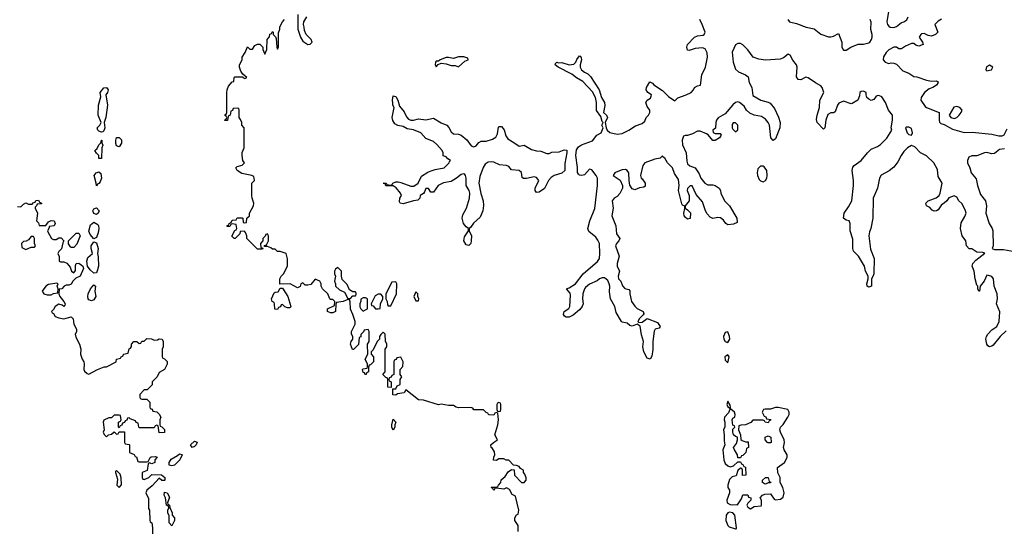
# Model space of a CAD drawing. Header units: inches. Extents: x 2601682 to 2755810, y 449311 to 584050.
# Tile 356 of 505: x 2700120 to 2707948, y 513379 to 517428. Entities that reach past the tile are written whole.
import ezdxf

# ---------------------------------------------------------------- set-up
doc = ezdxf.new("R2010")
doc.units = ezdxf.units.IN
doc.header["$MEASUREMENT"] = 0
doc.layers.add('C7501', color=7, linetype='Continuous')

msp = doc.modelspace()

# ---------------------------------------------------------------- linework, layer by layer
at = {"layer": 'C7501', "color": 2}
for points, elevation in [([(2702332, 517470), (2702332.7, 517352.7), (2702351.3, 517290), (2702370, 517258), (2702410, 517232), (2702430, 517234), (2702446, 517250), (2702438, 517270), (2702398, 517310), (2702383.1, 517343.1), (2702382, 517370), (2702375.3, 517390), (2702378, 517410), (2702402, 517450)], 6), ([(2707030.5, 517510), (2707014.8, 517410), (2707018.8, 517390), (2707030, 517376), (2707042, 517370), (2707070, 517367.3), (2707090, 517374.8), (2707130, 517404.7), (2707150, 517411), (2707172.9, 517427.1), (2707184, 517450)], 2), ([(2704082, 513362), (2704082, 513410), (2704058, 513450), (2704058, 513470), (2704070, 513494), (2704082, 513498), (2704088, 513530), (2704062, 513642), (2704036.4, 513656.4), (2704014, 513694), (2703990, 513708), (2703970, 513698), (2703910, 513706), (2703898, 513702), (2703890, 513688), (2703882, 513702), (2703868, 513710), (2703870, 513714), (2703910, 513714), (2703922, 513718), (2703926, 513730), (2703946, 513750), (2703948.9, 513771.1), (2703980.4, 513799.6), (2704003.1, 513836.9), (2704030, 513854), (2704052.7, 513852.7), (2704054, 513810), (2704110, 513752), (2704130, 513752), (2704148, 513770), (2704147.3, 513787.3), (2704136.4, 513816.4), (2704126, 513830), (2704126, 513850), (2704102, 513862), (2704090, 513878), (2704070, 513886), (2704047.3, 513887.3), (2704010, 513928), (2703988.9, 513928.9), (2703970, 513938), (2703930, 513938), (2703910, 513926), (2703888, 513928), (2703888.9, 513951.1), (2703898, 513970), (2703894.6, 513994.6), (2703880.4, 514020.4), (2703868.7, 514028.7), (2703866, 514050), (2703886, 514070), (2703918, 514090), (2703898, 514130), (2703922, 514210), (2703928, 514250), (2703922, 514302), (2703910, 514306), (2703898, 514302), (2703890, 514286), (2703852.7, 514287.3), (2703846, 514290), (2703842, 514302), (2703830, 514306), (2703807.3, 514327.3), (2703730, 514328), (2703722, 514342), (2703707.3, 514347.3), (2703610, 514344), (2703589.3, 514349.3), (2703570, 514362), (2703530, 514362), (2703470, 514374), (2703449.1, 514369.1), (2703330, 514404), (2703290, 514408.7), (2703190, 514486), (2703176, 514464), (2703124.7, 514455.3), (2703110, 514446), (2703087.3, 514447.3), (2703086, 514494), (2703110, 514494), (2703122, 514518), (2703146, 514530), (2703146, 514570), (2703158, 514590), (2703146, 514610), (2703146, 514650), (2703167.3, 514672.7), (2703168, 514710), (2703150, 514746), (2703118, 514742), (2703112.7, 514727.3), (2703098, 514722), (2703094, 514710), (2703094, 514610), (2703078, 514602), (2703072.7, 514587.3), (2703058, 514582), (2703054, 514570), (2703058, 514558), (2703074, 514550), (2703074, 514506), (2703047.3, 514507.3), (2703046, 514570), (2703042, 514582), (2703030, 514586), (2703008, 514610), (2703026, 514630), (2703026, 514810), (2703038, 514830), (2703038, 514850), (2703027.3, 514872.7), (2703026, 514930), (2703010, 514946), (2702990, 514926), (2702982, 514910), (2702982, 514890), (2702962, 514870), (2702930, 514806), (2702914, 514790), (2702914, 514770), (2702932, 514750), (2702932, 514710), (2702910, 514686), (2702898, 514682), (2702892.7, 514667.3), (2702892, 514630), (2702878, 514622), (2702874, 514610), (2702868.4, 514608.4), (2702862, 514622), (2702850, 514626), (2702846, 514650), (2702850, 514654), (2702882, 514658), (2702886, 514670), (2702886, 514690), (2702868, 514730), (2702888, 514770), (2702886, 514850), (2702898, 514870), (2702898, 514950), (2702890, 514966), (2702858, 514962), (2702852.7, 514947.3), (2702832.7, 514927.3), (2702831.6, 514908.4), (2702818, 514902), (2702812.7, 514847.3), (2702772.7, 514807.3), (2702767.3, 514807.3), (2702749.2, 514849.2), (2702755.3, 514870), (2702768, 514890), (2702768, 514910), (2702758, 514930), (2702758, 514950), (2702788, 515010), (2702788, 515030), (2702770, 515086), (2702748.9, 515128.9), (2702747.3, 515187.3), (2702742, 515202), (2702730, 515206), (2702691.6, 515188.4), (2702638, 515182), (2702632.7, 515167.3), (2702631.6, 515108.4), (2702610, 515098), (2702590, 515098), (2702568, 515110), (2702568, 515130), (2702622, 515158), (2702626, 515190), (2702610, 515206), (2702590, 515206), (2702586, 515210), (2702568.9, 515248.9), (2702528, 515290), (2702518, 515310), (2702518, 515330), (2702506, 515350), (2702470, 515366), (2702436, 515324), (2702410, 515318), (2702390, 515318), (2702370, 515338), (2702354, 515330), (2702351.1, 515308.9), (2702330, 515298), (2702270, 515328.7), (2702187.3, 515327.3), (2702188, 515370), (2702198, 515390), (2702218, 515410), (2702248.7, 515470), (2702248.9, 515528.9), (2702238, 515570), (2702190, 515586), (2702170, 515586), (2702150, 515606), (2702130, 515606), (2702116.4, 515616.4), (2702090, 515626), (2702066, 515626), (2702067.3, 515632.7), (2702082, 515638), (2702098, 515670), (2702098, 515710), (2702090, 515726), (2702078, 515722), (2702072.7, 515707.3), (2702054, 515690), (2702054, 515670), (2702034, 515650), (2702038, 515618), (2702054, 515614), (2702054, 515610), (2702050, 515606), (2702010, 515606), (2701926, 515690), (2701926, 515710), (2701916.4, 515736.4), (2701907.3, 515747.3), (2701874, 515746), (2701870, 515726), (2701834, 515690), (2701826, 515690), (2701807.3, 515707.3), (2701830, 515754), (2701842, 515758), (2701846, 515770), (2701842, 515802), (2701810, 515806), (2701798, 515802), (2701790, 515786), (2701770, 515786), (2701766, 515790), (2701782, 515798), (2701786, 515810), (2701802, 515818), (2701810, 515834), (2701842, 515838), (2701850, 515854), (2701890, 515854), (2701894, 515850), (2701898, 515818), (2701910, 515814), (2701922, 515818), (2701926, 515850), (2701946, 515870), (2701946, 515890), (2701978, 515950), (2701982, 515970), (2701968, 516010), (2701966, 516030), (2701966, 516130), (2701986, 516150), (2701982, 516182), (2701966, 516190), (2701887.3, 516207.3), (2701848, 516230), (2701838, 516250), (2701850, 516262), (2701890, 516272), (2701908, 516290), (2701895.3, 516310), (2701888, 516350), (2701888.4, 516371.6), (2701906, 516410), (2701906, 516570), (2701886, 516590), (2701886, 516610), (2701876.4, 516636.4), (2701866, 516650), (2701866, 516710), (2701862, 516722), (2701850, 516726), (2701818, 516722), (2701812.7, 516707.3), (2701798, 516702), (2701794, 516670), (2701778, 516662), (2701772.7, 516627.3), (2701750, 516626), (2701748, 516630), (2701762, 516638), (2701766, 516650), (2701762, 516662), (2701748, 516670), (2701762, 516678), (2701766, 516690), (2701766, 516850), (2701768.4, 516871.6), (2701780.4, 516899.6), (2701810, 516934), (2701822, 516938), (2701826, 516970), (2701830, 516974), (2701894, 516974), (2701894, 516970), (2701910, 516962), (2701926, 516970), (2701895.3, 516995.3), (2701878, 517018), (2701868, 517050), (2701868, 517070), (2701888, 517110), (2701888.7, 517130), (2701913.6, 517166.4), (2701930, 517212), (2701950, 517194), (2701970, 517194), (2701990, 517222), (2702010, 517234), (2702030, 517234), (2702054, 517210), (2702054, 517190), (2702070, 517154), (2702086, 517190), (2702088, 517270), (2702107.3, 517292.7), (2702110, 517314), (2702122, 517318), (2702130, 517334), (2702134, 517330), (2702134, 517310), (2702152.7, 517292.7), (2702159.6, 517279.6), (2702164.7, 517210), (2702170, 517194), (2702178, 517210), (2702176.4, 517323.6), (2702187.3, 517352.7), (2702188.4, 517371.6), (2702208.4, 517411.6), (2702226, 517430)], 6), ([(2707963.8, 514956.2), (2707914.8, 514910), (2707858.5, 514841.5), (2707850, 514834), (2707830, 514828.7), (2707817.2, 514837.2), (2707809.4, 514849.4), (2707800.9, 514890), (2707806, 514910), (2707817.2, 514930), (2707850, 514964), (2707890, 514991), (2707907, 515030), (2707913.6, 515106.4), (2707886.6, 515170), (2707893.2, 515210), (2707891.8, 515250), (2707866.6, 515310), (2707861.2, 515370), (2707850, 515388.7), (2707823.6, 515396.4), (2707810, 515398), (2707787.3, 515350), (2707756, 515310), (2707750.8, 515270), (2707746, 515270), (2707738, 515290), (2707738, 515310), (2707730, 515318), (2707717, 515370), (2707709.4, 515429.4), (2707694, 515470), (2707697.2, 515490), (2707721.3, 515518.7), (2707792.7, 515572.7), (2707778, 515578), (2707730, 515581.2), (2707690, 515608), (2707670, 515608.7), (2707648, 515630), (2707642, 515670), (2707612, 515712), (2707599.3, 515770), (2707605.6, 515814.4), (2707635.3, 515864.7), (2707644.5, 515890), (2707636.6, 515916.6), (2707610, 515968), (2707588, 515990), (2707570, 516018), (2707550, 516028), (2707506.4, 516013.6), (2707492, 515990), (2707470.9, 515969.1), (2707450, 515958), (2707422, 515918), (2707410, 515908.7), (2707390, 515908), (2707374.6, 515914.6), (2707355.5, 515935.5), (2707329.2, 515949.2), (2707325.2, 515970), (2707344, 515990), (2707406.6, 516013.4), (2707429.3, 516030.7), (2707439, 516050), (2707454, 516130), (2707422.9, 516182.9), (2707417.5, 516237.5), (2707389, 516290), (2707330, 516346), (2707282, 516370), (2707238, 516418), (2707210, 516428.7), (2707178, 516410), (2707150, 516382), (2707127.3, 516350), (2707102, 516298), (2707070, 516257.2), (2707032.7, 516227.3), (2706970, 516193.2), (2706954.8, 516170), (2706941, 516090), (2706906.8, 516010), (2706902, 515850), (2706887.3, 515770), (2706876.8, 515743.2), (2706870.8, 515710), (2706885.5, 515605.5), (2706914.8, 515530), (2706910.7, 515409.3), (2706906.4, 515393.6), (2706891.3, 515370), (2706892, 515310), (2706870, 515302), (2706858, 515310), (2706855.3, 515330), (2706865.2, 515370), (2706865.2, 515390), (2706844, 515430), (2706838, 515470), (2706788.7, 515550), (2706749, 515590), (2706745.2, 515610), (2706745.2, 515685.2), (2706724, 515750), (2706724, 515810), (2706715.3, 515830), (2706690, 515834), (2706668.7, 515850), (2706676, 515890), (2706710, 515941), (2706735.1, 515990), (2706749.4, 516110.6), (2706749.4, 516150.6), (2706739.3, 516230), (2706744.1, 516255.9), (2706754, 516270), (2706809.4, 516310.6), (2706859.3, 516370), (2706890, 516398.8), (2706939.5, 516420.5), (2706963.7, 516436.3), (2707014.2, 516485.8), (2707054, 516550), (2707049.2, 516570), (2707060.7, 516630), (2707058.4, 516670), (2707027.3, 516710), (2707003.7, 516770), (2706973.9, 516813.9), (2706950, 516824.5), (2706938, 516822), (2706930, 516819.3), (2706910, 516793.2), (2706890, 516787), (2706870, 516796), (2706856, 516810), (2706848.7, 516830), (2706849, 516850), (2706830, 516859.5), (2706810, 516857), (2706798.8, 516850), (2706797.3, 516822.7), (2706784.7, 516790), (2706738, 516762), (2706730, 516759), (2706670, 516781.2), (2706634, 516766), (2706622.8, 516750), (2706603.5, 516696.5), (2706590, 516689), (2706570, 516689.2), (2706546.2, 516673.8), (2706530.6, 516630), (2706522, 516570), (2706510, 516558), (2706461.2, 516610), (2706456.2, 516636.2), (2706459.6, 516670), (2706479.5, 516730), (2706480.9, 516790), (2706514, 516850), (2706499.5, 516890), (2706490, 516902.7), (2706446.6, 516926.6), (2706390, 516967.3), (2706370, 516971.2), (2706330, 516949.6), (2706310, 516953.2), (2706295.1, 516975.1), (2706300.4, 517050), (2706295.1, 517070), (2706267.5, 517107.5), (2706246.3, 517146.3), (2706230, 517153.2), (2706193.7, 517126.3), (2706166.7, 517113.3), (2706050, 517106.3), (2705995.6, 517115.6), (2705951.4, 517131.4), (2705910, 517189), (2705870, 517228.7), (2705850, 517238), (2705830, 517238), (2705811.6, 517228.4), (2705784.7, 517170), (2705791.3, 517090), (2705810, 517034), (2705834.4, 517014.4), (2705890, 516990.8), (2705912.8, 516972.8), (2705919.3, 516930), (2705941.3, 516890), (2705950, 516826), (2706012, 516790), (2706070, 516774), (2706085.5, 516765.5), (2706121.4, 516721.4), (2706153.8, 516653.8), (2706166.4, 516610), (2706163, 516570), (2706130, 516482), (2706110, 516469), (2706093.2, 516490), (2706080.7, 516590), (2706071.4, 516611.4), (2706050, 516637.2), (2706018, 516658), (2705959, 516670), (2705926.3, 516686.3), (2705898, 516710), (2705880.2, 516740.2), (2705844, 516770), (2705830, 516775.6), (2705810, 516769.6), (2705790, 516751.6), (2705730, 516679.7), (2705672.9, 516647.1), (2705659.5, 516630), (2705653.7, 516610), (2705653.4, 516566.6), (2705632, 516550), (2705632.7, 516532.7), (2705650, 516524.7), (2705690, 516524.7), (2705697.3, 516510), (2705684.7, 516490), (2705650, 516469.4), (2705630, 516469.2), (2705593.2, 516513.2), (2705580.9, 516520.9), (2705530, 516542.9), (2705510, 516542.9), (2705470, 516520.7), (2705429, 516509), (2705411, 516509), (2705398, 516502), (2705386, 516470), (2705390, 516434), (2705418.8, 516370), (2705423.4, 516303.4), (2705430, 516282), (2705446.8, 516266.8), (2705490.5, 516250.5), (2705523, 516203), (2705534.8, 516170), (2705568.4, 516128.4), (2705590, 516117.3), (2705630, 516116.3), (2705650, 516110.7), (2705681, 516090), (2705690.6, 516070.6), (2705694, 516050), (2705723, 515990), (2705762.4, 515950), (2705822.8, 515850), (2705823.6, 515816.4), (2705796.3, 515803.7), (2705750, 515799), (2705735.3, 515810), (2705716.5, 515836.5), (2705692.9, 515852.9), (2705670, 515855.3), (2705630, 515848), (2705610, 515859), (2705585.1, 515885.1), (2705572.7, 515910), (2705550, 515982), (2705499.3, 516039.3), (2705467.3, 516107.3), (2705450, 516108), (2705430, 516086), (2705426.8, 516070), (2705444, 516030), (2705444, 515990), (2705411.3, 515950), (2705412, 515930), (2705430, 515918), (2705453, 515893), (2705450.7, 515849.3), (2705430, 515844), (2705410, 515859), (2705402.7, 515870), (2705399.3, 515890), (2705408, 515928), (2705407.3, 515947.3), (2705390, 515954), (2705384.7, 515964.7), (2705357, 516070), (2705363.7, 516110), (2705358.4, 516158.4), (2705325.8, 516205.8), (2705309.2, 516250), (2705271.8, 516291.8), (2705250, 516328), (2705235.3, 516335.3), (2705230, 516346), (2705211.6, 516328.4), (2705170, 516321.2), (2705091.3, 516290), (2705073.4, 516270), (2705056, 516190), (2705062, 516170), (2705070, 516164.7), (2705093, 516130), (2705093.4, 516106.6), (2705082, 516098), (2705047.9, 516092.1), (2705010, 516077.2), (2704990, 516084), (2704972.1, 516112.1), (2704965.6, 516150), (2704964.2, 516210), (2704951.1, 516231.1), (2704936.8, 516236.8), (2704910, 516236.4), (2704862.8, 516217.3), (2704850.7, 516210), (2704838.8, 516190), (2704894, 516154), (2704912.7, 516110), (2704912.7, 516090), (2704892.8, 516047.3), (2704870, 516023.7), (2704846, 516010), (2704830.8, 515989.2), (2704837.3, 515930), (2704826.8, 515870), (2704859.1, 515790), (2704866, 515726), (2704891, 515690), (2704884.7, 515670), (2704864.7, 515650), (2704856, 515630), (2704886.8, 515550), (2704870.8, 515490), (2704870.8, 515470), (2704888, 515430), (2704879.1, 515390), (2704882, 515370), (2704900.7, 515350), (2704913.7, 515313.7), (2704930, 515291.3), (2704963.6, 515283.6), (2704970, 515274), (2704970.7, 515250), (2704984.9, 515190), (2705010, 515151), (2705030, 515134), (2705078, 515110), (2705082, 515090), (2705078, 515082), (2705047.1, 515052.9), (2705034, 515030), (2705042, 515022), (2705070, 515024.7), (2705110, 515054), (2705190, 515021), (2705211, 514990), (2705203.6, 514976.4), (2705171.6, 514968.4), (2705165.4, 514954.6), (2705153.4, 514870), (2705153.7, 514806.3), (2705144.7, 514755.3), (2705132, 514730), (2705110, 514738), (2705081.2, 514790), (2705073.2, 514830), (2705079, 514870), (2705064.1, 514924.1), (2705052.9, 514992.9), (2705030, 515008.7), (2704990, 514994), (2704970, 514999), (2704950, 515016), (2704910, 515024), (2704904, 515030), (2704862.7, 515102.7), (2704851.8, 515150), (2704818.4, 515210), (2704810, 515266), (2704811.6, 515310), (2704807.6, 515330), (2704795.2, 515355.2), (2704770, 515376.2), (2704750, 515377), (2704730.4, 515369.6), (2704710, 515352.3), (2704650, 515325.6), (2704619, 515301), (2704610.5, 515290), (2704598, 515250), (2704593.4, 515210), (2704598.8, 515170), (2704591, 515150), (2704570, 515122), (2704519.9, 515080.1), (2704490, 515063.7), (2704465.4, 515065.4), (2704452.3, 515072.3), (2704444.5, 515084.5), (2704449.4, 515110), (2704485.6, 515134.4), (2704494.5, 515150), (2704499.5, 515239.5), (2704495.5, 515255.5), (2704468, 515290), (2704490, 515298), (2704539, 515330), (2704600.7, 515410), (2704713.6, 515506.4), (2704729.7, 515530.3), (2704733.3, 515570), (2704729.6, 515650), (2704717.5, 515677.5), (2704699.5, 515699.5), (2704646.1, 515746.1), (2704638.4, 515770), (2704652.7, 515830), (2704691.5, 515928.5), (2704715.1, 516110), (2704713.6, 516170), (2704703.7, 516190), (2704670, 516234), (2704650, 516241.2), (2704610, 516195.1), (2704589.4, 516189.4), (2704572.1, 516192.1), (2704561.6, 516201.6), (2704555.1, 516215.1), (2704554.8, 516254.8), (2704542.7, 516350), (2704546.8, 516393.2), (2704562, 516418), (2704587, 516433), (2704673.8, 516466.2), (2704709.2, 516510), (2704742, 516530), (2704758, 516570), (2704749.5, 516590), (2704758, 516610), (2704750, 516618), (2704739.6, 516659.6), (2704706.9, 516706.9), (2704705.1, 516770), (2704697.6, 516810), (2704674.6, 516854.6), (2704596.3, 516936.3), (2704546.3, 516966.3), (2704510, 516995.1), (2704401.2, 517050), (2704377.2, 517070), (2704380.2, 517079.8), (2704389.5, 517090.5), (2704404.9, 517084.9), (2704430, 517088), (2704490, 517070.4), (2704525.4, 517074.6), (2704542.7, 517090), (2704550, 517111), (2704570, 517142), (2704578, 517138), (2704585.4, 517125.4), (2704586.8, 517110), (2704577.3, 517070), (2704577.3, 517050), (2704587.7, 517030), (2704610, 517010.7), (2704637.1, 516997.1), (2704657.3, 516977.3), (2704726.4, 516870), (2704746, 516810), (2704770.4, 516770), (2704773.1, 516746.9), (2704761, 516690), (2704784.7, 516670), (2704794, 516650), (2704776, 516610), (2704782, 516570), (2704791.1, 516551.1), (2704811.1, 516531.1), (2704870, 516518), (2704910, 516524.9), (2704964, 516550), (2705016.3, 516583.7), (2705070, 516602), (2705090, 516621), (2705101.2, 516650), (2705119, 516670), (2705129.2, 516690), (2705129, 516710), (2705110, 516738), (2705098, 516770), (2705108, 516790), (2705135.3, 516804.7), (2705140.4, 516819.6), (2705142, 516830), (2705115.3, 516850), (2705101.2, 516870), (2705102.7, 516890), (2705130, 516934), (2705150, 516924.7), (2705161, 516910), (2705230, 516864.9), (2705277.3, 516817.3), (2705330, 516784.7), (2705352.1, 516807.9), (2705418, 516830), (2705458, 516850), (2705478, 516870), (2705486, 516890), (2705510, 516902), (2705532.9, 516907.1), (2705544.5, 516990), (2705573.3, 517050), (2705587.8, 517130), (2705585.6, 517165.6), (2705570, 517195.3), (2705550, 517204), (2705490, 517199), (2705442, 517182), (2705430, 517186), (2705424, 517210), (2705429.2, 517230), (2705485.2, 517290), (2705510, 517300.5), (2705555.1, 517304.9), (2705562, 517310), (2705568.7, 517330), (2705547, 517390), (2705527, 517430)], 2), ([(2706228.5, 517430), (2706241, 517410), (2706296.8, 517396.8), (2706372, 517370), (2706436.5, 517356.5), (2706490, 517314), (2706550, 517290.8), (2706570, 517290.7), (2706590, 517297.3), (2706630, 517318), (2706656.3, 517250), (2706656, 517210), (2706670, 517186.8), (2706690, 517186), (2706728, 517210), (2706786.8, 517233.2), (2706830, 517234.8), (2706870, 517244), (2706879, 517250), (2706893.2, 517270), (2706897.2, 517290), (2706897.2, 517310), (2706886, 517350), (2706889.4, 517409.4), (2706882.7, 517430)], 2), ([(2707448.6, 517431.4), (2707423.1, 517416.9), (2707396, 517390), (2707418.8, 517330), (2707401, 517310), (2707370, 517298), (2707342.7, 517302.7), (2707310, 517318), (2707290, 517315.3), (2707284.7, 517310), (2707272, 517290), (2707298, 517250), (2707302, 517230), (2707270, 517219), (2707245.6, 517225.6), (2707230, 517238), (2707210, 517238), (2707162, 517218), (2707130, 517195.3), (2707110, 517195.3), (2707090, 517208.7), (2707070, 517208.7), (2707030, 517188.7), (2707010, 517168.7), (2706987.5, 517132.5), (2706986, 517110), (2707002, 517090), (2707030, 517081), (2707050, 517086), (2707070, 517082.8), (2707090, 517074), (2707141.4, 517021.4), (2707190, 517002), (2707230, 516976), (2707253.2, 516973.2), (2707330, 516946.4), (2707370, 516940.5), (2707410, 516942), (2707417, 516937), (2707422, 516930), (2707410, 516907), (2707381, 516890), (2707350, 516879.5), (2707314, 516850), (2707286, 516810), (2707284.7, 516790), (2707318.8, 516738.8), (2707330.6, 516730.6), (2707431.5, 516691.5), (2707430.5, 516630.5), (2707433.7, 516613.7), (2707443, 516603), (2707470, 516595.5), (2707537.3, 516557.3), (2707630, 516530.8), (2707693.2, 516533.2), (2707850, 516518.8), (2707905.5, 516505.5), (2707930, 516504.9), (2707946.6, 516513.4), (2707970, 516561)], 2), ([(2707950, 516402), (2707910, 516396), (2707870, 516365.1), (2707850, 516362.9), (2707810, 516372.3), (2707790, 516369.4), (2707730, 516346), (2707690, 516345.2), (2707665.5, 516334.5), (2707654.8, 516310), (2707654.8, 516290), (2707674.8, 516250), (2707686, 516210), (2707724.6, 516164.6), (2707735.8, 516110), (2707759.6, 516039.6), (2707799.1, 515990), (2707806.8, 515950), (2707802, 515890), (2707828, 515808), (2707850.8, 515770), (2707857.3, 515750), (2707858.8, 515630), (2707852, 515610), (2707870, 515602.8), (2707942, 515602), (2708030, 515586)], 2), ([(2700103.6, 515943.6), (2700130, 515942), (2700150, 515962), (2700170, 515972), (2700190, 515962), (2700218, 515962), (2700227.3, 515972.7), (2700242, 515978), (2700247.3, 515992.7), (2700270, 515994), (2700278, 515978), (2700294, 515970), (2700294, 515966), (2700258, 515962), (2700254, 515950), (2700242, 515938), (2700242, 515930), (2700262, 515890), (2700254, 515830), (2700270, 515814), (2700274, 515794), (2700327.3, 515792.7), (2700350, 515822), (2700370, 515832), (2700394, 515830), (2700402, 515810), (2700394, 515790), (2700354, 515786), (2700354, 515774), (2700342, 515750), (2700343.6, 515743.6), (2700374, 515690), (2700390, 515682), (2700410, 515682), (2700430, 515694), (2700450, 515694), (2700471.6, 515671.6), (2700463.6, 515656.4), (2700451.6, 515608.4), (2700430, 515586), (2700422, 515570), (2700432.7, 515547.3), (2700434, 515510), (2700444.7, 515504.7), (2700470, 515504.7), (2700494.8, 515494.8), (2700521.6, 515461.6), (2700531.1, 515431.1), (2700550, 515418), (2700564, 515436), (2700564.1, 515475.9), (2700570, 515491.3), (2700590, 515494.8), (2700610, 515480.7), (2700620.7, 515470), (2700626.8, 515450), (2700602, 515390), (2700566, 515374), (2700542, 515350), (2700530, 515326), (2700510, 515318), (2700490, 515318), (2700474, 515310), (2700454, 515290), (2700434, 515286), (2700432, 515250), (2700438, 515230), (2700471.3, 515190), (2700482, 515170), (2700479.6, 515160.4), (2700470, 515148.7), (2700459, 515159), (2700430, 515168), (2700402, 515150), (2700390, 515126), (2700374, 515110), (2700378, 515098), (2700390, 515094), (2700402, 515070), (2700430, 515058), (2700470, 515052), (2700530, 515066), (2700546, 515050), (2700550.8, 515010), (2700570.7, 514970), (2700570.7, 514949.3), (2700561, 514930), (2700565.4, 514905.4), (2700596, 514850), (2700606, 514810), (2700604.7, 514770), (2700616, 514730), (2700630.8, 514710), (2700633.7, 514693.7), (2700631, 514650), (2700636, 514636), (2700656.9, 514616.9), (2700670, 514611.3), (2700738, 514650), (2700791.1, 514671.1), (2700808.9, 514671.1), (2700886, 514710), (2700890, 514732), (2700922, 514738), (2700926, 514750), (2700942, 514758), (2700946, 514770), (2700982, 514778), (2700990, 514814), (2701002, 514818), (2701008.7, 514831.3), (2701009.2, 514850), (2701028.7, 514870), (2701051.3, 514871.3), (2701070, 514854), (2701082, 514858), (2701090, 514874), (2701110, 514874), (2701130, 514894), (2701167.3, 514892.7), (2701190, 514882), (2701216.4, 514883.6), (2701230, 514892), (2701254, 514890), (2701262, 514870), (2701262, 514830), (2701254, 514810), (2701254, 514750), (2701258, 514738), (2701270, 514734), (2701291.6, 514711.6), (2701292, 514690), (2701271.1, 514648.9), (2701230, 514626), (2701214, 514590), (2701174, 514550), (2701172.7, 514527.3), (2701132.7, 514487.3), (2701110, 514486), (2701074, 514450), (2701074, 514430), (2701078, 514418), (2701090, 514414), (2701130, 514414), (2701154, 514390), (2701154, 514350), (2701158, 514338), (2701172.7, 514332.7), (2701178, 514318), (2701211.6, 514311.6), (2701230, 514294), (2701242, 514270), (2701234, 514250), (2701234, 514210), (2701238, 514198), (2701250, 514194), (2701271.6, 514171.6), (2701272, 514148), (2701230, 514146), (2701222, 514202), (2701210, 514206), (2701198, 514202), (2701190, 514186), (2701070, 514186), (2701066, 514190), (2701062, 514222), (2701047.3, 514227.3), (2701042, 514242), (2700998, 514258), (2700990, 514266), (2700978, 514262), (2700972.7, 514247.3), (2700958, 514242), (2700952.7, 514227.3), (2700938, 514222), (2700932.7, 514207.3), (2700918, 514202), (2700910, 514186), (2700906, 514190), (2700906, 514230), (2700922, 514238), (2700926, 514250), (2700922, 514282), (2700910, 514286), (2700870, 514286), (2700850, 514266), (2700830, 514266), (2700790, 514246), (2700784.7, 514230), (2700791.3, 514170), (2700784.7, 514150), (2700791.6, 514131.6), (2700810, 514114), (2700826, 514130), (2700850, 514134), (2700870, 514154), (2700890, 514134), (2700902, 514138), (2700910, 514154), (2700952.7, 514152.7), (2700954, 514070), (2700958, 514058), (2700990, 514054), (2700994, 514050), (2700994, 513990), (2701030, 513974), (2701038, 513958), (2701050, 513954), (2701058, 513918), (2701070, 513914), (2701130, 513914), (2701142, 513918), (2701158, 513950), (2701165.2, 513954.8), (2701198, 513958), (2701212, 513952), (2701194, 513930), (2701194, 513910), (2701170, 513898), (2701150, 513906), (2701142, 513898), (2701132.7, 513847.3), (2701094, 513830), (2701094, 513790), (2701098, 513778), (2701110, 513774), (2701146, 513790), (2701170, 513814), (2701247.3, 513812.7), (2701274, 513790), (2701274, 513770), (2701270, 513766), (2701250, 513768), (2701230, 513786), (2701174.4, 513725.6), (2701132, 513690), (2701122, 513670), (2701144.7, 513624.7), (2701143.6, 513543.6), (2701152, 513530), (2701154, 513450), (2701158, 513438), (2701171.6, 513431.6), (2701176, 513390), (2701176.9, 513343.1)], 6)]:
    msp.add_lwpolyline(points, dxfattribs=dict(at, elevation=elevation))
for points, elevation in [([(2703650, 517133.2), (2703610, 517133.2), (2703570, 517119), (2703530, 517128.7), (2703510, 517128.7), (2703462, 517110), (2703450, 517098), (2703430, 517098), (2703424.7, 517090), (2703422, 517070), (2703430, 517054), (2703447.3, 517072.7), (2703470, 517082), (2703510, 517078), (2703550, 517064.7), (2703583.6, 517063.6), (2703610, 517054), (2703660.2, 517099.8), (2703686, 517110), (2703682, 517122)], 6), ([(2707830, 517068), (2707806.4, 517053.6), (2707802, 517030), (2707810, 517022), (2707830, 517026), (2707846, 517030), (2707858, 517050)], 6), ([(2700770, 516535.3), (2700750, 516542), (2700742, 516550), (2700735.3, 516570), (2700758, 516590), (2700768.7, 516610), (2700744, 516670), (2700746, 516750), (2700765.6, 516814.4), (2700760.9, 516850), (2700790, 516886), (2700810, 516890.6), (2700824.7, 516870), (2700818.8, 516850), (2700804.7, 516830), (2700818.8, 516750), (2700804.7, 516650), (2700792, 516610), (2700798, 516570), (2700790, 516546), (2700782, 516538)], 6), ([(2703230, 516630.7), (2703250, 516630.7), (2703290, 516640.5), (2703350, 516633.4), (2703410, 516646.8), (2703470, 516607.7), (2703516, 516590), (2703532.5, 516572.5), (2703550, 516538), (2703570, 516521), (2703610, 516518), (2703630, 516511), (2703673.8, 516473.8), (2703710, 516424.7), (2703730, 516418), (2703750, 516424.7), (2703770, 516452), (2703790, 516462), (2703830, 516462), (2703880.2, 516479.8), (2703905.6, 516494.4), (2703917.6, 516522.4), (2703926.2, 516573.8), (2703930, 516578.8), (2703950, 516579.1), (2703973, 516553), (2703984.9, 516504.9), (2704001.1, 516481.1), (2704050, 516453.4), (2704090, 516423), (2704130, 516430.7), (2704190, 516396.3), (2704230, 516385.5), (2704263, 516383), (2704310, 516364.7), (2704330, 516364.7), (2704350, 516374.8), (2704410, 516379.1), (2704450, 516394.8), (2704470.6, 516390.6), (2704470.7, 516369.3), (2704455.3, 516284.7), (2704454, 516230), (2704430.3, 516209.7), (2704370, 516189.6), (2704344.7, 516175.3), (2704324.4, 516150), (2704293.4, 516086.6), (2704250, 516057.2), (2704230, 516054), (2704217.2, 516070), (2704219.5, 516090), (2704247, 516150), (2704230, 516174), (2704210, 516180.5), (2704150, 516166.6), (2704125.6, 516165.6), (2704115.3, 516175.3), (2704110, 516212.7), (2704090, 516229.3), (2704030, 516235.3), (2704010, 516262.7), (2703990, 516269.3), (2703934.9, 516274.9), (2703890, 516295.1), (2703870, 516298), (2703844.9, 516295.1), (2703820.7, 516279.3), (2703806.2, 516253.8), (2703778.3, 516181.7), (2703770.5, 516130), (2703786.7, 516046.7), (2703804.9, 515990), (2703807.1, 515952.9), (2703802.8, 515910), (2703779.8, 515860.2), (2703727.9, 515812.1), (2703703.6, 515776.4), (2703694, 515770), (2703694, 515750), (2703711, 515710), (2703710.8, 515670), (2703706, 515650), (2703690, 515634), (2703670, 515639), (2703652.3, 515670), (2703657.5, 515702.5), (2703688, 515750), (2703688, 515770), (2703670, 515782), (2703649.6, 515809.6), (2703638, 515850), (2703643.3, 515876.7), (2703672, 515930), (2703696, 516010), (2703697.6, 516050), (2703693.6, 516070), (2703669.6, 516110), (2703669.4, 516169.4), (2703665.2, 516190), (2703658, 516198), (2703650, 516202.7), (2703630, 516198), (2703591.8, 516168.2), (2703550, 516143.7), (2703490, 516132.7), (2703448.1, 516111.9), (2703410, 516058), (2703390, 516058), (2703370, 516088), (2703350, 516088), (2703339.1, 516060.9), (2703330, 516048), (2703304.7, 516030), (2703302, 516010), (2703285.4, 515994.6), (2703250, 515988.7), (2703170, 515964), (2703146, 515970), (2703140.4, 515980.4), (2703142, 516010), (2703155.3, 516030), (2703148.7, 516050), (2703112.3, 516092.3), (2703090, 516109), (2703030, 516109.2), (2703026, 516126), (2703010, 516128), (2703034, 516130), (2703038, 516118), (2703070, 516114), (2703082, 516118), (2703086, 516130), (2703110, 516138.8), (2703130, 516139.1), (2703150, 516135.5), (2703230, 516104.9), (2703253.6, 516106.4), (2703288.7, 516130), (2703315.3, 516184.7), (2703364.7, 516215.3), (2703392.7, 516227.3), (2703422.7, 516237.3), (2703495.3, 516250), (2703535.3, 516290), (2703538, 516302), (2703546, 516310), (2703523.1, 516323.1), (2703510, 516338), (2703487.3, 516347.3), (2703488, 516370), (2703478, 516390), (2703437.5, 516437.5), (2703410, 516459), (2703350, 516484), (2703309.3, 516529.3), (2703252.1, 516552.1), (2703200.2, 516560.2), (2703170, 516579), (2703126.3, 516586.3), (2703101.6, 516601.6), (2703087.2, 516627.2), (2703082, 516650), (2703097.2, 516730), (2703087.8, 516747.8), (2703085.8, 516765.8), (2703084.2, 516790), (2703090, 516822), (2703110, 516818), (2703127.3, 516790), (2703139.8, 516739.8), (2703176.7, 516696.7), (2703195.5, 516655.5), (2703210, 516638.8)], 2), ([(2707570, 516739.3), (2707546.6, 516733.4), (2707510.8, 516670), (2707522.8, 516650), (2707550, 516643), (2707570, 516650.8), (2707589.2, 516670), (2707605.2, 516690), (2707614, 516710), (2707595.3, 516730)], 6), ([(2705810, 516609), (2705791.3, 516608.7), (2705784.9, 516595.1), (2705784.9, 516570), (2705790, 516558), (2705810, 516538), (2705830, 516554), (2705829, 516590)], 6), ([(2707170, 516574), (2707162, 516570), (2707174.8, 516530), (2707190, 516514.8), (2707210, 516511), (2707219.5, 516530), (2707210, 516564), (2707190, 516573.2)], 2), ([(2700750, 516326), (2700748, 516350), (2700730, 516368), (2700718, 516390), (2700735.3, 516404.7), (2700750, 516434), (2700766, 516450), (2700770, 516472), (2700774, 516470), (2700774, 516450), (2700782, 516430), (2700774, 516410), (2700770, 516326)], 6), ([(2700910, 516418), (2700890, 516426), (2700884, 516444), (2700884, 516470), (2700890, 516492), (2700910, 516492), (2700930, 516474), (2700930, 516446)], 6), ([(2700730, 516108), (2700729.2, 516130), (2700713.2, 516190), (2700729.3, 516210.7), (2700750, 516218), (2700766, 516206), (2700770.8, 516170), (2700759.8, 516140.2), (2700750, 516126), (2700738, 516122)], 6), ([(2706030, 516265.2), (2706010, 516265.2), (2705990, 516242), (2705983, 516210), (2705984.9, 516190), (2705998.8, 516158.8), (2706010, 516146.8), (2706030, 516138.8), (2706049.4, 516150.6), (2706059.3, 516170), (2706062.7, 516190), (2706059, 516230), (2706039.5, 516259.5)], 6), ([(2700730, 515881.2), (2700709.5, 515889.5), (2700702.7, 515910), (2700710, 515924.7), (2700730, 515932), (2700750.7, 515910), (2700744.7, 515890)], 6), ([(2700710, 515686), (2700680.2, 515720.2), (2700669, 515749), (2700682, 515798), (2700710, 515818.8), (2700741.4, 515801.4), (2700747.3, 515790), (2700748, 515770), (2700745.2, 515734.8), (2700734.4, 515705.6), (2700730, 515698)], 6), ([(2700530, 515618), (2700523.1, 515623.1), (2700508.4, 515648.4), (2700508, 515670), (2700568.7, 515731.3), (2700590, 515732), (2700602, 515710), (2700575.3, 515644.7), (2700550, 515618)], 6), ([(2700230, 515706), (2700210, 515706), (2700190, 515678), (2700171.6, 515668.4), (2700150, 515666), (2700134, 515650), (2700138, 515618), (2700170, 515602), (2700210, 515622), (2700238, 515622), (2700246, 515630), (2700238, 515650), (2700238, 515690)], 6), ([(2700710, 515415.3), (2700679.6, 515439.6), (2700659.5, 515470), (2700655.1, 515510), (2700661.6, 515538.4), (2700699, 515570), (2700689.1, 515609.1), (2700689.2, 515630), (2700710, 515662), (2700730, 515654), (2700744.7, 515610), (2700738, 515570), (2700743.5, 515543.5), (2700745.5, 515470), (2700739.9, 515440.1), (2700730, 515418)], 6), ([(2702650, 515458), (2702630, 515446), (2702622, 515430), (2702622, 515410), (2702632, 515390), (2702622, 515350), (2702632, 515330), (2702632, 515310), (2702662.8, 515282.8), (2702703.6, 515263.6), (2702730, 515214), (2702750, 515214), (2702770, 515234), (2702790, 515234), (2702796.4, 515243.6), (2702796.4, 515256.4), (2702790, 515266), (2702770, 515266), (2702742, 515282), (2702723.1, 515323.1), (2702684.7, 515364.7), (2702678, 515390), (2702678, 515430)], 6), ([(2703110, 515346), (2703078, 515342), (2703032, 515250), (2703032, 515210), (2703042, 515190), (2703043.6, 515163.6), (2703050, 515154), (2703070, 515154), (2703115.3, 515250), (2703118, 515330)], 6), ([(2700415.3, 515335.3), (2700350, 515325.1), (2700328.9, 515311.1), (2700298, 515270), (2700312, 515250), (2700337.2, 515242.8), (2700370, 515241), (2700390, 515252), (2700422, 515258), (2700426, 515290), (2700418, 515310), (2700426, 515330)], 6), ([(2700690, 515194), (2700670, 515202), (2700664, 515210), (2700661.2, 515230), (2700664, 515250), (2700682, 515290), (2700710, 515322), (2700722, 515310), (2700718, 515270), (2700726, 515230), (2700710, 515202)], 6), ([(2702250, 515138), (2702227.3, 515147.3), (2702210, 515166), (2702198, 515162), (2702192.7, 515147.3), (2702178, 515142), (2702170, 515126), (2702147.3, 515127.3), (2702146, 515170), (2702142, 515182), (2702128.4, 515188.4), (2702122, 515210), (2702143.1, 515256.9), (2702150, 515262), (2702174.6, 515265.4), (2702190, 515294), (2702210, 515294), (2702251.3, 515230), (2702276, 515150), (2702270, 515138)], 6), ([(2703270, 515266), (2703254, 515230), (2703270, 515194), (2703290, 515194), (2703294, 515210), (2703286, 515230), (2703286, 515250)], 6), ([(2702870, 515218), (2702850, 515218), (2702832.7, 515207.3), (2702832.7, 515192.7), (2702824.7, 515170), (2702825.4, 515145.4), (2702832, 515130), (2702850, 515112), (2702870, 515122), (2702886, 515130), (2702886, 515210)], 6), ([(2702990, 515248), (2702970, 515248), (2702945.4, 515234.6), (2702914, 515170), (2702918, 515158), (2702930, 515154), (2702950, 515132), (2702970, 515132), (2702986, 515134), (2702988.9, 515171.1), (2703008, 515210), (2703008, 515230)], 6), ([(2705750, 514948.7), (2705730, 514942), (2705714.8, 514910), (2705718.8, 514890), (2705730, 514871.3), (2705750, 514862.8), (2705765.2, 514890), (2705763.7, 514910)], 6), ([(2705750, 514764), (2705726.8, 514750), (2705730, 514722), (2705750, 514702), (2705761.2, 514750)], 6), ([(2703930, 514386), (2703918, 514382), (2703914, 514370), (2703914, 514330), (2703918, 514318), (2703930, 514314), (2703942, 514318), (2703946, 514330), (2703946, 514370), (2703942, 514382)], 6), ([(2705750, 514398), (2705742.8, 514370), (2705750, 514352), (2705764.7, 514344.7), (2705766.8, 514330), (2705756.4, 514303.6), (2705724.9, 514270), (2705720.7, 514250), (2705727.3, 514230), (2705726.8, 514193.2), (2705714.8, 514170), (2705722, 514130), (2705722, 514082), (2705727.3, 514050), (2705710.8, 514010), (2705718.8, 513930), (2705730, 513902.8), (2705750, 513882.8), (2705770, 513874.8), (2705796, 513884), (2705830, 513914), (2705850, 513914), (2705858, 513898), (2705870, 513894), (2705878, 513878), (2705891.6, 513871.6), (2705892, 513810), (2705867.3, 513807.3), (2705866, 513850), (2705862, 513862), (2705850, 513866), (2705830, 513846), (2705815.3, 513804.7), (2705784, 513796), (2705764, 513776), (2705750.8, 513730), (2705751, 513711), (2705762.8, 513690), (2705763, 513670), (2705742.8, 513610), (2705744.7, 513590), (2705770, 513577.3), (2705790, 513574), (2705816.9, 513576.9), (2705827.3, 513572.7), (2705859, 513621), (2705870, 513654), (2705910, 513652), (2705914, 513634), (2705934, 513630), (2705934, 513610), (2705910, 513586), (2705902, 513570), (2705910, 513554), (2705930, 513542), (2705960.4, 513559.6), (2706014.6, 513565.4), (2706018, 513570), (2706018, 513610), (2706006, 513630), (2706026, 513650), (2706043.1, 513656.9), (2706090, 513662), (2706119.6, 513619.6), (2706130, 513612), (2706170, 513618), (2706190, 513634), (2706199, 513670), (2706188.7, 513710), (2706166, 513750), (2706166, 513790), (2706148, 513828), (2706146, 513870), (2706202, 513910), (2706222, 513950), (2706222, 513970), (2706199, 514010), (2706194, 514030), (2706201.2, 514070), (2706197.2, 514090), (2706168.7, 514150), (2706164, 514170), (2706169.4, 514190.6), (2706189.3, 514210.7), (2706228, 514270), (2706238, 514290), (2706238, 514310), (2706226, 514330), (2706150, 514346), (2706130, 514346), (2706090, 514333.2), (2706046.4, 514333.6), (2706034, 514330), (2706022, 514310), (2706038, 514278), (2706052, 514272), (2706058, 514258), (2706091.6, 514251.6), (2706090, 514246), (2706078, 514242), (2706070, 514226), (2706046, 514230), (2706042, 514242), (2706030, 514246), (2705950, 514246), (2705932.7, 514227.3), (2705891.6, 514208.4), (2705852.7, 514207.3), (2705838, 514202), (2705834, 514170), (2705852, 514130), (2705852.7, 514092.7), (2705863.6, 514083.6), (2705890, 514074), (2705912.7, 514072.7), (2705914, 514030), (2705898, 514022), (2705894, 513990), (2705870, 513966), (2705858, 513962), (2705852, 513948), (2705830, 513946), (2705828, 513970), (2705802, 514010), (2705795.3, 514030), (2705818, 514062), (2705828, 514090), (2705826, 514110), (2705810, 514115.3), (2705795.3, 514130), (2705788.7, 514150), (2705790, 514174), (2705806, 514190), (2705802, 514202), (2705790, 514206), (2705785.2, 514250), (2705790, 514262), (2705806, 514270), (2705808, 514290), (2705802, 514310), (2705774.6, 514334.6), (2705770, 514366)], 6), ([(2703090, 514166), (2703078, 514190), (2703078, 514210), (2703090, 514254), (2703111, 514230), (2703102, 514210), (2703102, 514190)], 6), ([(2706070, 514066), (2706066, 514070), (2706046, 514090), (2706046, 514110), (2706070, 514122), (2706091.1, 514111.1), (2706094, 514070), (2706090, 514066)], 6), ([(2701490, 514028.7), (2701478, 514050), (2701510, 514078), (2701530, 514072), (2701522, 514050), (2701510, 514038)], 6), ([(2701330, 513882), (2701308.7, 513888.7), (2701308, 513910), (2701324, 513936), (2701375.3, 513964.7), (2701390, 513978), (2701410, 513974), (2701412, 513970), (2701392, 513930), (2701350, 513888.7)], 6), ([(2700890, 513846), (2700882, 513838), (2700882, 513830), (2700898, 513778), (2700892, 513730), (2700910, 513712), (2700928.4, 513731.6), (2700927.3, 513787.3), (2700918, 513818)], 6), ([(2706050, 513738), (2706040.4, 513740.4), (2706026, 513750), (2706026, 513770), (2706048.4, 513791.6), (2706071.6, 513791.6), (2706078, 513758), (2706092.7, 513752.7), (2706090, 513748), (2706070, 513748)], 6), ([(2701330, 513406), (2701308, 513430), (2701307.3, 513487.3), (2701298, 513510), (2701298, 513530), (2701306, 513550), (2701302, 513562), (2701286, 513570), (2701278, 513630), (2701268, 513650), (2701270, 513674), (2701292, 513670), (2701310, 513634), (2701294, 513590), (2701298, 513578), (2701312, 513570), (2701312.7, 513552.7), (2701332, 513510), (2701332, 513490), (2701352, 513470), (2701351.1, 513448.9)], 6), ([(2705764, 513516), (2705750, 513509.2), (2705738, 513490), (2705734.8, 513450), (2705750.8, 513410), (2705759.8, 513399.8), (2705810, 513382.8), (2705817.2, 513382.8), (2705819, 513390), (2705806, 513490), (2705790, 513509.2)], 6)]:
    msp.add_lwpolyline(points, close=True, dxfattribs=dict(at, elevation=elevation))

doc.saveas('drawing.dxf')
